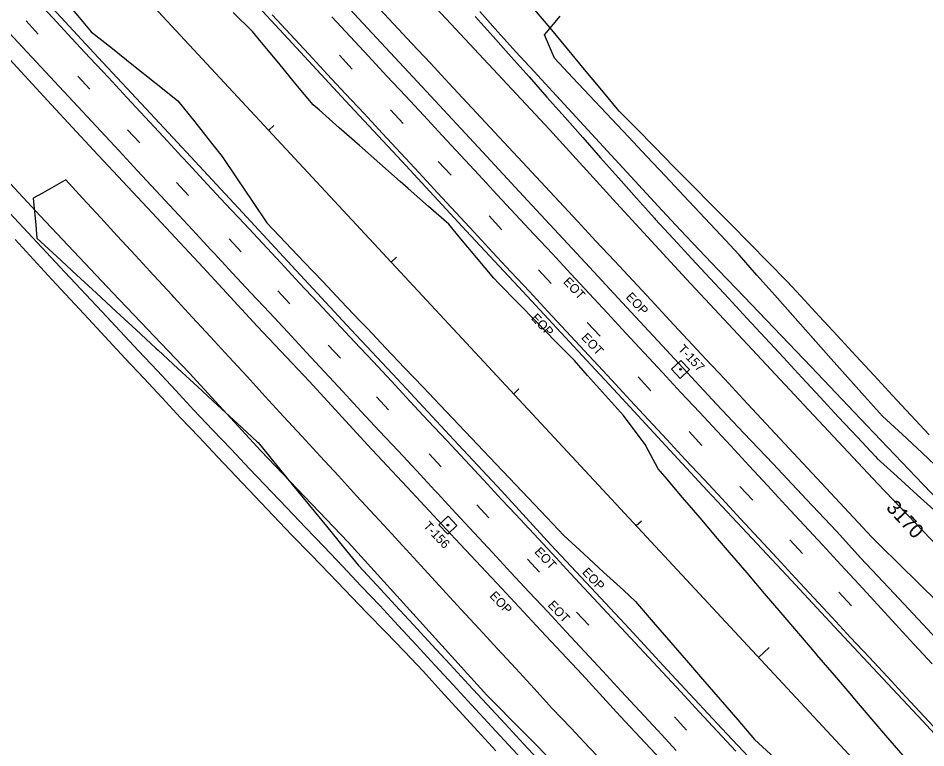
# Model space of a CAD drawing. Extents: x 2132221 to 2141942, y 535736 to 547298.
# Drawn here: x 2135355 to 2135859, y 543363 to 543769 of the extents above; entities that cross this region are included whole.
import ezdxf

# ---------------------------------------------------------------- set-up
doc = ezdxf.new("R2010")
doc.units = 0
for name, color, linetype in [('RD_EX_Driveway', 7, 'Continuous'), ('RD_EX_Fence_Other', 7, 'Continuous'), ('RD_EX_Misc', 7, 'Continuous'), ('RD_EX_Misc_txCode', 7, 'Continuous'), ('RD_EX_Road', 7, 'Continuous'), ('RD_EX_Road_txCode', 7, 'Continuous'), ('RD_EX_VEG', 7, 'Continuous'), ('RD_HC_Cl', 7, 'Continuous'), ('RD_HC_Data_Tic', 7, 'Continuous'), ('RD_HC_Survey', 7, 'Continuous'), ('RD_HC_Survey_txCode', 7, 'Continuous'), ('RD_HC_TX_Sta50', 7, 'Continuous')]:
    doc.layers.add(name, color=color, linetype=linetype)

msp = doc.modelspace()

# ---------------------------------------------------------------- linework, layer by layer
at = {"layer": 'RD_EX_Driveway'}
for points in [[(2135611.03, 543772.82), (2135621.06, 543761.67), (2135631.09, 543750.51), (2135641.25, 543739.48), (2135651.41, 543728.45), (2135712.39, 543662.25), (2135722.57, 543651.23), (2135743.27, 543629.53), (2135753.63, 543618.67), (2135774.34, 543596.97), (2135795.04, 543575.26), (2135805.4, 543564.41), (2135815.75, 543553.55), (2135826.11, 543542.7), (2135857.17, 543510.14), (2135867.52, 543499.29)], [(2135867.73, 543517.2), (2135856.75, 543527.42), (2135845.77, 543537.64), (2135834.79, 543547.86), (2135824.72, 543558.97), (2135804.82, 543581.41), (2135784.91, 543603.86), (2135774.96, 543615.08), (2135765.01, 543626.3), (2135755.05, 543637.52), (2135744.94, 543648.6), (2135724.39, 543670.45), (2135714.11, 543681.37), (2135703.83, 543692.3), (2135693.55, 543703.22), (2135662.72, 543736), (2135652.44, 543746.92), (2135646.9, 543759.82), (2135655.77, 543770.36)], [(2135349.76, 543660.87), (2135360.01, 543649.92), (2135380.5, 543628.01), (2135400.99, 543606.1), (2135411.24, 543595.14), (2135421.49, 543584.19), (2135431.73, 543573.23), (2135441.98, 543562.28), (2135452.22, 543551.32), (2135462.48, 543540.38), (2135472.82, 543529.52), (2135483.16, 543518.65), (2135503.83, 543496.91), (2135514.17, 543486.04), (2135524.51, 543475.17), (2135534.85, 543464.31), (2135545.19, 543453.44), (2135555.5, 543442.55), (2135565.68, 543431.53), (2135575.86, 543420.52), (2135586.04, 543409.5), (2135596.22, 543398.48), (2135606.4, 543387.47), (2135626.77, 543365.43), (2135636.95, 543354.42)], [(2135619.94, 543361.79), (2135609.83, 543372.87), (2135589.6, 543395.02), (2135579.48, 543406.1), (2135569.22, 543417.03), (2135558.79, 543427.81), (2135548.36, 543438.6), (2135527.5, 543460.16), (2135517.07, 543470.94), (2135506.65, 543481.72), (2135496.3, 543492.58), (2135485.98, 543503.47), (2135475.67, 543514.36), (2135465.35, 543525.25), (2135455.04, 543536.14), (2135444.72, 543547.03), (2135434.51, 543558.02), (2135424.3, 543569.01), (2135414.09, 543580), (2135393.67, 543601.98), (2135383.46, 543612.96), (2135373.25, 543623.95), (2135363.06, 543634.96), (2135352.98, 543646.07)]]:
    msp.add_lwpolyline(points, dxfattribs=at)
at = {"layer": 'RD_EX_Fence_Other'}
msp.add_line((2134988.46, 544063.44), (2135366.86, 543659.37), dxfattribs=at)
for points in [[(2135948.95, 543407.24), (2135878.24, 543462.15), (2135832.25, 543510.29), (2135791.03, 543554.2), (2135725.63, 543624.32), (2135686.93, 543666.36), (2135649.82, 543707.36), (2135581.81, 543780.28), (2135515.23, 543853.03), (2135471.62, 543898.92), (2135433.28, 543942.58), (2135392.36, 543987.38), (2135352.19, 544031.64), (2135315.81, 544070.7), (2135270.79, 544120.53), (2135231.39, 544162.35), (2135193.18, 544204.83)], [(2135823.93, 542885.7), (2135795.33, 542914.04), (2135763.79, 542946.84), (2135797.37, 543010.14), (2135803.38, 543052.63), (2135802.52, 543097.85), (2135793.36, 543156.09), (2135772.59, 543222.35), (2135739.5, 543262.57), (2135693.33, 543310.54), (2135654.86, 543352.42), (2135615, 543392.72), (2135572.08, 543440.01), (2135537.94, 543477.76), (2135489.32, 543528.57), (2135449.53, 543571.95), (2135407.25, 543616.47), (2135366.86, 543659.37)]]:
    msp.add_lwpolyline(points, dxfattribs=at)
at = {"layer": 'RD_EX_Misc'}
for p, q in [((2135359, 543767.61), (2135365.7, 543760.37)), ((2135533.06, 543748.54), (2135540.16, 543740.86)), ((2135387.67, 543737), (2135394.38, 543729.76)), ((2135561.4, 543718.25), (2135568.5, 543710.57)), ((2135415.38, 543707.16), (2135422.09, 543699.91)), ((2135587.98, 543689.54), (2135595.08, 543681.86)), ((2135442.55, 543677.81), (2135449.26, 543670.56)), ((2135616.19, 543659.21), (2135623.29, 543651.53)), ((2135471.77, 543646.5), (2135478.47, 543639.26)), ((2135643.62, 543629.27), (2135650.72, 543621.59)), ((2135498.83, 543617.51), (2135505.53, 543610.26)), ((2135670.74, 543600.01), (2135677.84, 543592.33)), ((2135526.87, 543587.4), (2135533.57, 543580.15)), ((2135699, 543569.71), (2135706.1, 543562.02)), ((2135553.55, 543558.63), (2135560.25, 543551.38)), ((2135727.29, 543539.34), (2135734.4, 543531.66)), ((2135582.95, 543526.97), (2135589.65, 543519.72)), ((2135755.55, 543508.8), (2135762.65, 543501.11)), ((2135609.34, 543498.61), (2135616.05, 543491.36)), ((2135783.21, 543479.21), (2135790.31, 543471.53)), ((2135637.44, 543468.46), (2135644.14, 543461.21)), ((2135810.49, 543450.08), (2135817.59, 543442.4)), ((2135664.83, 543438.99), (2135671.54, 543431.74)), ((2135719.15, 543380.66), (2135725.85, 543373.41))]:
    msp.add_line(p, q, dxfattribs=at)
for points in [[(2135363.86, 543780.1), (2135374.06, 543769.11), (2135384.26, 543758.11), (2135394.47, 543747.11), (2135404.67, 543736.12), (2135414.87, 543725.12), (2135425.07, 543714.12), (2135435.27, 543703.13), (2135445.47, 543692.13), (2135449.37, 543687.92), (2135459.61, 543676.96), (2135469.84, 543665.99), (2135480.07, 543655.02), (2135490.3, 543644.05), (2135500.54, 543633.08), (2135510.77, 543622.12), (2135521, 543611.15), (2135531.23, 543600.18), (2135541.47, 543589.21), (2135551.7, 543578.24), (2135561.93, 543567.28), (2135572.16, 543556.31), (2135582.4, 543545.34), (2135592.63, 543534.37), (2135602.86, 543523.4), (2135613.09, 543512.44), (2135623.33, 543501.47), (2135630.81, 543493.45), (2135641.02, 543482.46), (2135651.23, 543471.47), (2135661.44, 543460.48), (2135671.65, 543449.5), (2135681.86, 543438.51), (2135692.07, 543427.52), (2135702.28, 543416.53), (2135712.5, 543405.54), (2135722.71, 543394.56), (2135732.92, 543383.57), (2135743.13, 543372.58), (2135753.34, 543361.59)], [(2135495.66, 543771.06), (2135505.87, 543760.07), (2135516.08, 543749.07), (2135526.28, 543738.08), (2135536.49, 543727.09), (2135546.7, 543716.1), (2135556.9, 543705.1), (2135567.11, 543694.11), (2135577.32, 543683.12), (2135587.52, 543672.13), (2135597.73, 543661.14), (2135607.93, 543650.14), (2135618.14, 543639.15), (2135628.35, 543628.16), (2135638.55, 543617.17), (2135648.76, 543606.17), (2135658.97, 543595.18), (2135663.96, 543589.8), (2135674.17, 543578.81), (2135684.38, 543567.82), (2135694.58, 543556.82), (2135704.79, 543545.83), (2135714.99, 543534.84), (2135725.2, 543523.85), (2135735.41, 543512.85), (2135745.61, 543501.86), (2135755.82, 543490.87), (2135766.03, 543479.88), (2135776.23, 543468.89), (2135786.44, 543457.89), (2135796.64, 543446.9), (2135806.85, 543435.91), (2135817.06, 543424.92), (2135827.26, 543413.92), (2135837.47, 543402.93), (2135847.68, 543391.94), (2135857.88, 543380.95), (2135868.09, 543369.95)], [(2135528.85, 543769.96), (2135539.06, 543758.97), (2135549.26, 543747.98), (2135559.47, 543736.99), (2135569.68, 543726), (2135579.89, 543715.01), (2135590.09, 543704.02), (2135600.3, 543693.02), (2135610.51, 543682.03), (2135620.72, 543671.04), (2135630.92, 543660.05), (2135641.13, 543649.06), (2135651.34, 543638.07), (2135661.55, 543627.08), (2135671.75, 543616.09), (2135681.96, 543605.1), (2135692.17, 543594.1), (2135702.38, 543583.11), (2135712.58, 543572.12), (2135722.79, 543561.13), (2135733, 543550.14), (2135740.23, 543542.36), (2135750.41, 543531.34), (2135760.59, 543520.33), (2135770.78, 543509.32), (2135780.96, 543498.3), (2135791.15, 543487.29), (2135801.33, 543476.28), (2135811.51, 543465.26), (2135821.7, 543454.25), (2135831.88, 543443.24), (2135842.06, 543432.22), (2135852.25, 543421.21), (2135862.43, 543410.2)], [(2135349.38, 543761.3), (2135359.59, 543750.31), (2135369.8, 543739.32), (2135380.01, 543728.34), (2135390.22, 543717.35), (2135400.43, 543706.36), (2135410.64, 543695.37), (2135420.85, 543684.38), (2135431.06, 543673.39), (2135441.27, 543662.4), (2135451.48, 543651.41), (2135461.69, 543640.42), (2135463.49, 543638.48), (2135473.7, 543627.49), (2135483.91, 543616.5), (2135494.12, 543605.51), (2135504.33, 543594.52), (2135514.54, 543583.54), (2135524.75, 543572.55), (2135534.96, 543561.56), (2135545.17, 543550.57), (2135555.38, 543539.58), (2135565.59, 543528.59), (2135575.8, 543517.6), (2135586.01, 543506.61), (2135587.51, 543505), (2135597.71, 543494), (2135607.92, 543483.01), (2135618.13, 543472.02), (2135628.33, 543461.03), (2135638.54, 543450.03), (2135648.75, 543439.04), (2135658.95, 543428.05), (2135669.16, 543417.06), (2135679.36, 543406.06), (2135689.57, 543395.07), (2135699.78, 543384.08), (2135709.98, 543373.09), (2135720.19, 543362.09)]]:
    msp.add_lwpolyline(points, dxfattribs=at)
at = {"layer": 'RD_EX_Road'}
for points in [[(2135228.86, 544108.18), (2135253.08, 544081.96), (2135285.13, 544047.28), (2135315.08, 544015.26), (2135340.89, 543987.33), (2135370.42, 543955.47), (2135400.82, 543922.88), (2135427.16, 543894.28), (2135459.14, 543859.68), (2135494.46, 543821.82), (2135521.6, 543792.99), (2135546.22, 543766.27), (2135578.78, 543731.23), (2135610.39, 543697.27), (2135637.53, 543667.83), (2135669.84, 543633.21), (2135690.19, 543611.12), (2135712.39, 543587.16), (2135742.49, 543554.63)], [(2135199.86, 544085.72), (2135223.19, 544060.76), (2135253.58, 544027.88), (2135278.69, 544000.74), (2135302.96, 543975.04), (2135328.09, 543947.92), (2135355.24, 543918.53), (2135384.98, 543886.59), (2135415.14, 543854.1), (2135445.48, 543821.52), (2135475.99, 543788.57), (2135506.85, 543755.29), (2135538.85, 543720.71), (2135567.65, 543689.66), (2135603.52, 543650.97), (2135634.9, 543617.25), (2135667.9, 543581.6), (2135687.65, 543560.34), (2135714.4, 543531.47)], [(2135129.32, 544037.82), (2135172.38, 543991.63), (2135201.08, 543960.35), (2135229.36, 543930.11), (2135257.31, 543899.8), (2135287.76, 543867.36), (2135299.19, 543854.81), (2135316.21, 543836.39), (2135343.03, 543807.73), (2135369.11, 543779.77), (2135399.08, 543747.29), (2135428.12, 543716.19), (2135452.93, 543689.46), (2135479.24, 543661.15), (2135506.69, 543631.44), (2135539.6, 543595.94), (2135565.28, 543568.5), (2135596.58, 543534.75), (2135623.03, 543506.39), (2135650.42, 543476.39)], [(2135108.71, 544005.82), (2135133.45, 543979.25), (2135158.73, 543951.79), (2135187.93, 543920.32), (2135218.02, 543888.06), (2135253.75, 543849.32), (2135283.45, 543817.53), (2135315.91, 543782.5), (2135345.42, 543750.95), (2135373.13, 543721.01), (2135396.47, 543695.8), (2135428.94, 543660.86), (2135457.31, 543630.48), (2135487.39, 543598.02), (2135516.37, 543567.18), (2135548.57, 543532.04), (2135573.25, 543505.61), (2135597.39, 543479.74), (2135623.21, 543452.1)], [(2136139.92, 543126.9), (2136132.97, 543134.79), (2136126.46, 543141.43), (2136119.61, 543145.97), (2136106.75, 543160.44), (2136092.87, 543175.54), (2136069.64, 543201.25), (2136047.83, 543225.01), (2136026.13, 543248.75), (2135997.77, 543279.74), (2135976.21, 543302.94), (2135956.47, 543324.6), (2135938.3, 543344.31), (2135914.49, 543369.99), (2135894.88, 543391.11), (2135878.91, 543408.82), (2135859.8, 543429.43), (2135841.19, 543449.24), (2135822.8, 543469.03), (2135809.12, 543483.98), (2135792.45, 543501.64), (2135773.96, 543521.48), (2135757.73, 543538.48), (2135742.49, 543554.63)], [(2135714.4, 543531.47), (2135737.39, 543506.64), (2135759.54, 543482.81), (2135781.42, 543459.43), (2135808.13, 543430.68), (2135834.82, 543402.2), (2135857.16, 543378.37), (2135880.71, 543352.77), (2135904.34, 543327.39), (2135926.33, 543303.14), (2135946.42, 543281.25), (2135966.31, 543260.17), (2135978.72, 543246.68), (2135994.71, 543229.64), (2136014.74, 543208.26), (2136035.93, 543185.45), (2136058.04, 543160.98), (2136082.07, 543135.32), (2136092.92, 543123.13), (2136085.37, 543113.61), (2136103.4, 543093.42)], [(2135650.42, 543476.39), (2135672.83, 543452.46), (2135694.05, 543429.77), (2135715.14, 543406.82), (2135745.4, 543374.16), (2135775.28, 543342.6), (2135801.16, 543314.24), (2135827.89, 543285.27), (2135854.67, 543256.49), (2135875.64, 543234.32), (2135912.61, 543193.94), (2135931.36, 543174.08), (2135957.2, 543146.15), (2135977.44, 543124.31), (2135985.75, 543130.84), (2135992.83, 543136.58), (2136002.84, 543121.96), (2136018.49, 543100.1), (2136025.71, 543090.52), (2136040.63, 543073.22), (2136058.6, 543052.39)], [(2135623.21, 543452.1), (2135644.91, 543428.69), (2135667.84, 543404.2), (2135689.02, 543381.05), (2135711.44, 543357.15)]]:
    msp.add_lwpolyline(points, dxfattribs=at)
at = {"layer": 'RD_EX_VEG'}
for points in [[(2135380.82, 543778.64), (2135390.51, 543767.19), (2135395.21, 543761.64), (2135406.94, 543752.28), (2135418.66, 543742.92), (2135430.39, 543733.57), (2135442.11, 543724.21), (2135443.35, 543723.22), (2135452.67, 543711.47), (2135461.98, 543699.71), (2135467.92, 543692.23), (2135476.3, 543679.79), (2135484.68, 543667.34), (2135492.76, 543655.35), (2135503.09, 543644.47), (2135513.42, 543633.6), (2135523.75, 543622.72), (2135534.07, 543611.84), (2135544.4, 543600.96), (2135548.58, 543596.56), (2135558.91, 543585.68), (2135569.24, 543574.81), (2135579.57, 543563.93), (2135589.01, 543553.98), (2135599.34, 543543.11), (2135609.67, 543532.23), (2135620, 543521.35), (2135627.6, 543513.35), (2135637.93, 543502.47), (2135648.26, 543491.59), (2135657.75, 543481.6), (2135668.77, 543471.42), (2135679.79, 543461.25), (2135690.81, 543451.07), (2135697.62, 543444.78), (2135707.42, 543433.42), (2135717.22, 543422.07), (2135727.02, 543410.71), (2135734.75, 543401.76), (2135744.55, 543390.4), (2135754.35, 543379.05), (2135763.73, 543368.17), (2135774.66, 543357.89)], [(2135865.46, 543444.45), (2135854.78, 543454.99), (2135844.1, 543465.52), (2135833.43, 543476.06), (2135828.86, 543480.57), (2135818.64, 543491.55), (2135808.42, 543502.52), (2135798.2, 543513.5), (2135787.98, 543524.48), (2135777.76, 543535.46), (2135767.54, 543546.44), (2135757.32, 543557.42), (2135747.1, 543568.4), (2135736.88, 543579.38), (2135726.66, 543590.36), (2135716.44, 543601.34), (2135706.22, 543612.32), (2135696, 543623.3), (2135685.78, 543634.27), (2135675.56, 543645.25), (2135665.34, 543656.23), (2135655.12, 543667.21), (2135644.9, 543678.19), (2135634.67, 543689.17), (2135624.45, 543700.15), (2135614.23, 543711.13), (2135604.01, 543722.11), (2135593.79, 543733.09), (2135583.57, 543744.07), (2135573.35, 543755.05), (2135563.13, 543766.02), (2135552.91, 543777)], [(2135860.67, 543537.44), (2135850.49, 543548.46), (2135840.31, 543559.47), (2135830.13, 543570.49), (2135819.94, 543581.5), (2135809.76, 543592.52), (2135799.58, 543603.53), (2135789.4, 543614.55), (2135781.88, 543622.69), (2135771.35, 543633.37), (2135760.82, 543644.05), (2135750.29, 543654.74), (2135739.76, 543665.42), (2135729.24, 543676.11), (2135718.71, 543686.79), (2135708.18, 543697.47), (2135697.65, 543708.16), (2135688.4, 543717.55), (2135678.82, 543729.09), (2135669.24, 543740.63), (2135659.66, 543752.18), (2135650.08, 543763.72), (2135640.58, 543775.16)], [(2135847.46, 543357.67), (2135837.72, 543369.08), (2135827.98, 543380.49), (2135818.25, 543391.9), (2135817.81, 543392.41), (2135808.07, 543403.82), (2135798.34, 543415.23), (2135797.94, 543415.68), (2135788.21, 543427.09), (2135778.47, 543438.5), (2135769.26, 543449.3), (2135759.52, 543460.71), (2135749.78, 543472.12), (2135743.14, 543479.9), (2135733.41, 543491.31), (2135723.67, 543502.72), (2135713.93, 543514.12), (2135710.17, 543518.54), (2135703.08, 543531.75), (2135703, 543531.89), (2135694.09, 543543.96), (2135690.94, 543548.23), (2135680.94, 543559.41), (2135670.94, 543570.59), (2135663.62, 543578.77), (2135653.13, 543589.49), (2135642.63, 543600.2), (2135632.13, 543610.92), (2135621.64, 543621.64), (2135618.79, 543624.54), (2135609.2, 543636.07), (2135599.6, 543647.6), (2135593.76, 543654.62), (2135582.51, 543664.55), (2135571.26, 543674.47), (2135566.74, 543678.45), (2135555.49, 543688.37), (2135544.24, 543698.29), (2135532.99, 543708.21), (2135521.74, 543718.13), (2135518.47, 543721.02), (2135508.88, 543732.56), (2135499.3, 543744.1), (2135489.72, 543755.64), (2135484.7, 543761.68), (2135474.04, 543772.24)], [(2135608.53, 543770.19), (2135618.48, 543758.96), (2135628.43, 543747.74), (2135638.38, 543736.51), (2135648.32, 543725.28), (2135658.27, 543714.06), (2135668.22, 543702.83), (2135678.17, 543691.6), (2135688.12, 543680.38), (2135698.06, 543669.15), (2135708.01, 543657.92), (2135708.43, 543657.45), (2135718.63, 543646.45), (2135728.82, 543635.45), (2135739.02, 543624.44), (2135749.22, 543613.44), (2135759.41, 543602.44), (2135769.61, 543591.44), (2135779.8, 543580.43), (2135790, 543569.43), (2135800.19, 543558.43), (2135810.39, 543547.43), (2135820.59, 543536.43), (2135830.78, 543525.42), (2135831.75, 543524.38), (2135842.87, 543514.31), (2135853.99, 543504.25), (2135865.11, 543494.18)], [(2135682.14, 543352.85), (2135671.83, 543363.75), (2135661.53, 543374.65), (2135651.31, 543385.45), (2135641.16, 543396.49), (2135631, 543407.53), (2135620.85, 543418.57), (2135610.7, 543429.61), (2135600.54, 543440.65), (2135590.39, 543451.69), (2135580.23, 543462.73), (2135570.08, 543473.78), (2135559.92, 543484.82), (2135552.78, 543492.58), (2135542.62, 543503.62), (2135532.47, 543514.66), (2135522.32, 543525.7), (2135512.16, 543536.74), (2135502.01, 543547.78), (2135491.85, 543558.82), (2135481.7, 543569.86), (2135471.54, 543580.9), (2135461.39, 543591.94), (2135451.23, 543602.98), (2135441.08, 543614.02), (2135440.06, 543615.13), (2135429.91, 543626.17), (2135419.76, 543637.21), (2135409.6, 543648.25), (2135400.51, 543658.13), (2135390.36, 543669.17), (2135381.07, 543679.27), (2135368, 543671.91), (2135362.86, 543669.02), (2135364.3, 543654.09), (2135364.99, 543646.84), (2135376, 543636.66), (2135387.02, 543626.47), (2135398.03, 543616.29), (2135409.04, 543606.1), (2135420.05, 543595.92), (2135431.06, 543585.73), (2135432.3, 543584.58), (2135443.31, 543574.4), (2135454.32, 543564.21), (2135465.33, 543554.03), (2135476.35, 543543.84), (2135487.36, 543533.65), (2135487.88, 543533.17), (2135497.37, 543521.55), (2135506.86, 543509.93), (2135516.35, 543498.32), (2135525.84, 543486.7), (2135535.33, 543475.08), (2135543.68, 543464.87), (2135553.86, 543453.86), (2135564.05, 543442.85), (2135574.24, 543431.83), (2135584.42, 543420.82), (2135594.61, 543409.81), (2135604.79, 543398.8), (2135614.98, 543387.79), (2135625.17, 543376.78), (2135635.35, 543365.77), (2135645.54, 543354.76)]]:
    msp.add_lwpolyline(points, dxfattribs=at)
at = {"layer": 'RD_HC_Cl'}
msp.add_line((2132442.23, 546992.78), (2135969.5, 543194.56), dxfattribs=at)
at = {"layer": 'RD_HC_Data_Tic'}
for p, q in [((2135493.75, 543706.85), (2135496.68, 543709.58)), ((2135561.8, 543633.58), (2135564.73, 543636.3)), ((2135629.85, 543560.3), (2135632.78, 543563.02)), ((2135697.89, 543487.03), (2135700.83, 543489.75)), ((2135765.94, 543413.75), (2135771.81, 543419.19))]:
    msp.add_line(p, q, dxfattribs=at)
at = {"layer": 'RD_HC_Survey'}
for points in [[(2135727.57, 543573.78), (2135722.72, 543578.93), (2135717.57, 543574.08), (2135722.42, 543568.93)], [(2135598.34, 543487.2), (2135593.49, 543492.35), (2135588.34, 543487.5), (2135593.19, 543482.35)]]:
    msp.add_lwpolyline(points, close=True, dxfattribs=at)
for centre in [(2135722.57, 543573.93), (2135593.34, 543487.35)]:
    msp.add_circle(centre, 0.5, dxfattribs=at)

# ---------------------------------------------------------------- texts
at = {"layer": 'RD_EX_Misc_txCode'}
for p in [(2135657.03, 543622.31), (2135667.11, 543591.31), (2135641.07, 543472.22), (2135648.48, 543442.58)]:
    msp.add_text('EOT', height=5, rotation=313.2548, dxfattribs=at).set_placement(p)
at = {"layer": 'RD_EX_Road_txCode'}
for p in [(2135691.82, 543613.9), (2135639.22, 543602.12), (2135667.55, 543460.83), (2135616.12, 543447.72)]:
    msp.add_text('EOP', height=5, rotation=313.2548, dxfattribs=at).set_placement(p)
at = {"layer": 'RD_HC_Survey_txCode'}
for s, p in [('T-157', (2135720.78, 543584.89)), ('T-156', (2135579.29, 543486.56))]:
    msp.add_text(s, height=5, rotation=313.2548, dxfattribs=at).set_placement(p)
at = {"layer": 'RD_HC_TX_Sta50'}
msp.add_text('3170', height=8, rotation=312.8818, dxfattribs=at).set_placement((2135836.35, 543496.65))

doc.saveas('drawing.dxf')
